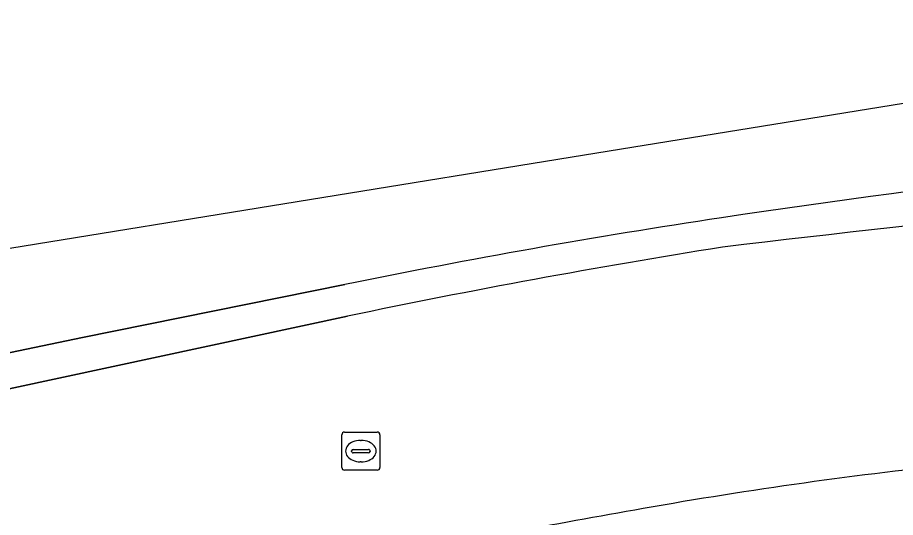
# Model space of a CAD drawing. Extents: x 160856 to 161310, y 384024 to 384878.
# Drawn here: x 160956.66 to 160979.67, y 384864.91 to 384878 of the extents above; entities that cross this region are included whole.
import ezdxf

# ---------------------------------------------------------------- set-up
doc = ezdxf.new("R2010")
doc.units = 0
for name, color, linetype in [('IMGEO_Berm_gesloten', 7, 'Continuous'), ('IMGEO_Groenvoorziening', 7, 'Continuous'), ('IMGEO_Rijbaan_regionaal_gesloten', 7, 'Continuous'), ('IMGEO_Rioolput', 7, 'Continuous')]:
    doc.layers.add(name, color=color, linetype=linetype)

msp = doc.modelspace()

# ---------------------------------------------------------------- linework, layer by layer
at = {"layer": 'IMGEO_Berm_gesloten'}
msp.add_lwpolyline([(160965.245, 384871.006), (160958.365, 384869.618), (160951.392, 384868.17), (160950.387, 384867.981), (160927.48, 384863.128), (160927.748, 384862.071), (160950.617, 384867.03), (160951.596, 384867.24), (160965.312, 384870.179)], dxfattribs=at)
for centre, radius, start, end in [((161018.716, 384580.467), 295.524, 94.99074, 98.48467), ((161038.681, 384341.606), 534.175, 94.90328, 96.83183), ((161003.377, 384684.79), 190.08, 98.5513, 101.57263), ((161007.831, 384666.818), 207.759, 99.05373, 101.80935)]:
    msp.add_arc(centre, radius, start, end, dxfattribs=at)
at = {"layer": 'IMGEO_Groenvoorziening'}
for centre, radius, start, end in [((160993.778, 384748.128), 118.832, 95.92032, 100.04016), ((161000.915, 384703.665), 163.859, 99.78707, 102.29748)]:
    msp.add_arc(centre, radius, start, end, dxfattribs=at)
at = {"layer": 'IMGEO_Rijbaan_regionaal_gesloten'}
for points in [[(161159.494, 384865.813), (161169.487, 384866.328), (161180.477, 384866.898), (161204.609, 384868.254), (161229.619, 384869.602), (161254.541, 384870.979), (161254.166, 384874.428), (161167.157, 384868.815), (161117.456, 384869.429), (161022.134, 384878.002), (161020.709, 384877.941), (160983.645, 384876.362), (160971.848, 384874.449), (160909.879, 384864.4), (160874.71, 384856.965)], [(160874.71, 384856.965), (160876.331, 384852.047), (160927.48, 384863.128), (160950.387, 384867.981), (160951.392, 384868.17), (160958.365, 384869.618), (160965.245, 384871.006)], [(160965.312, 384870.179), (160951.596, 384867.24), (160950.617, 384867.03), (160927.748, 384862.071), (160925.954, 384861.652)]]:
    msp.add_lwpolyline(points, dxfattribs=at)
for centre, radius, start, end in [((161018.716, 384580.467), 295.524, 94.99074, 98.48467), ((161038.681, 384341.606), 534.175, 94.90328, 96.83183), ((161003.377, 384684.79), 190.08, 98.5513, 101.57263), ((161007.831, 384666.818), 207.759, 99.05373, 101.80935), ((160993.778, 384748.128), 118.832, 95.92032, 100.04016), ((161000.915, 384703.665), 163.859, 99.78707, 102.29748)]:
    msp.add_arc(centre, radius, start, end, dxfattribs=at)
at = {"layer": 'IMGEO_Rioolput'}
for p, q in [((160965.16, 384866.219), (160965.16, 384867.071)), ((160965.235, 384867.145), (160966.087, 384867.145)), ((160966.161, 384867.071), (160966.161, 384866.219)), ((160965.648, 384866.925), (160965.673, 384866.925)), ((160965.419, 384866.639), (160965.419, 384866.651)), ((160965.857, 384866.602), (160965.459, 384866.602)), ((160965.462, 384866.688), (160965.86, 384866.688)), ((160965.903, 384866.651), (160965.903, 384866.639)), ((160966.087, 384866.145), (160965.235, 384866.145)), ((160965.671, 384866.365), (160965.646, 384866.365))]:
    msp.add_line(p, q, dxfattribs=at)
for points in [[(160965.16, 384866.219), (160965.16, 384867.071)], [(160965.235, 384867.145), (160966.087, 384867.145)], [(160966.161, 384867.071), (160966.161, 384866.219)], [(160966.087, 384866.145), (160965.235, 384866.145)]]:
    msp.add_lwpolyline(points, dxfattribs=at)
for centre, radius, start, end in [((160965.237, 384867.069), 0.0765, 91.552, 178.448), ((160965.237, 384867.069), 0.0765, 91.552, 178.448), ((160966.085, 384867.069), 0.0765, 1.552, 88.448), ((160966.085, 384867.069), 0.0765, 1.552, 88.448), ((160965.459, 384866.648), 0.0403, 85.8775, 175.7526), ((160965.456, 384866.638), 0.0366, 178.938, 274.7102), ((160965.86, 384866.645), 0.043, 264.8664, 352.4533), ((160965.864, 384866.65), 0.0386, 1.7309, 96.639), ((160965.237, 384866.221), 0.0765, 181.552, 268.448), ((160965.237, 384866.221), 0.0765, 181.552, 268.448), ((160966.085, 384866.221), 0.0765, 271.552, 358.448), ((160966.085, 384866.221), 0.0765, 271.552, 358.448)]:
    msp.add_arc(centre, radius, start, end, dxfattribs=at)
for centre, major_axis, ratio, start_param, end_param in [((160965.647, 384866.645), (-0.387, 0.002), 0.722429, 4.712389, 7.853982), ((160965.672, 384866.645), (-0.39, 0.002), 0.717154, 1.570796, 4.712389)]:
    msp.add_ellipse(centre, major_axis=major_axis, ratio=ratio, start_param=start_param, end_param=end_param, dxfattribs=at)

doc.saveas('drawing.dxf')
